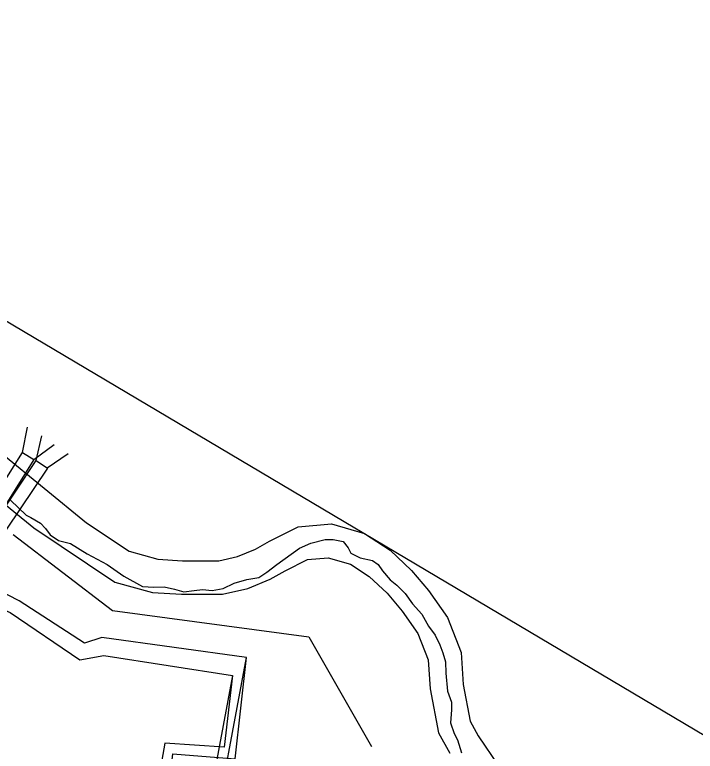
# Model space of a CAD drawing. Extents: x 2290615 to 2522933, y 819489 to 1012715.
# Drawn here: x 2404480 to 2409782, y 981782 to 987517 of the extents above; entities that cross this region are included whole.
import ezdxf

# ---------------------------------------------------------------- set-up
doc = ezdxf.new("R2010")
doc.units = 0
for name, color, linetype in [('Exist Boundary Political City Limit New', 7, 'Continuous'), ('Exist Boundary Political City Limit New Hole', 7, 'Continuous'), ('Exist Boundary Political City Limit Old', 7, 'Continuous'), ('Exist Boundary Political CountyLine', 7, 'Continuous'), ('Exist Hydrographic River Shore', 7, 'Continuous'), ('Exist Road Primary Interstate Structure Standard Bridge CELL', 7, 'Continuous'), ('Exist Road Primary Interstate Structure Standard Bridge Number Label', 7, 'Continuous'), ('Map Preparation Boundary City Limit Buffer Line', 7, 'Continuous'), ('Map Preparation Inset Cut Line', 7, 'Continuous')]:
    doc.layers.add(name, color=color, linetype=linetype)

msp = doc.modelspace()

# ---------------------------------------------------------------- linework, layer by layer
at = {"layer": 'Exist Boundary Political City Limit New'}
msp.add_lwpolyline([(2405738.9, 979130.3), (2405577.5, 979523.2), (2405729, 979555.5), (2406002.3, 980995.8), (2406029.4, 981198.7), (2405354.3, 981259.4), (2405384.7, 981578.2), (2405688.1, 981555.4), (2405710.8, 981760.4), (2406196.2, 981722.4), (2406285, 982511.4), (2405159.8, 982667.8), (2405023.8, 982624.2), (2404514.1, 982954), (2404077.1, 983177.1), (2404334.4, 983577.2), (2404254.3, 983637.9), (2404360.9, 983785.5)], dxfattribs=at)
at = {"layer": 'Exist Boundary Political City Limit New Hole'}
msp.add_lwpolyline([(2404006.9, 983048.5), (2404443.9, 982863.4), (2404987.2, 982492.7), (2405173.2, 982527), (2406176.4, 982370.5), (2406112.8, 981813.5), (2405650.1, 981843.8), (2405612.2, 981638.9), (2405316.4, 981638.9), (2405293.7, 981183.5), (2405953.5, 981100.1), (2405652.8, 979613.1), (2405452.1, 979583.8), (2405618.5, 979222), (2404757.2, 979275.8), (2404130.4, 979395.6), (2403621.9, 979556.3), (2403280.7, 979677.7), (2403523.9, 981450), (2403575.2, 981825.9), (2403701.4, 982367.7), (2403837, 982685.2), (2404006.9, 983048.5)], dxfattribs=at)
at = {"layer": 'Exist Boundary Political City Limit Old'}
for points in [[(2405738.9, 979130.3), (2405577.5, 979523.2), (2405729, 979555.5), (2406002.3, 980995.8), (2406285, 982511.4), (2405159.8, 982667.8), (2405023.8, 982624.2), (2404514.1, 982954), (2404077.1, 983177.1), (2404334.4, 983577.2), (2404254.3, 983637.9), (2404360.9, 983785.5)], [(2404006.9, 983048.5), (2404443.9, 982863.4), (2404987.2, 982492.7), (2405173.2, 982527), (2406176.4, 982370.5), (2405929.9, 981051.5), (2405652.8, 979613.1), (2405452.1, 979583.8), (2405618.5, 979222), (2404757.2, 979275.8), (2404130.4, 979395.6), (2403621.9, 979556.3), (2403280.7, 979677.7), (2403523.9, 981450), (2403575.2, 981825.9), (2403701.4, 982367.7), (2403837, 982685.2), (2404006.9, 983048.5)]]:
    msp.add_lwpolyline(points, dxfattribs=at)
at = {"layer": 'Exist Boundary Political CountyLine'}
for points in [[(2404448.3, 983735.9), (2404569.4, 983620.9), (2404604.3, 983601.4), (2404680.2, 983558.3), (2404719.2, 983517.2), (2404756.2, 983465.9), (2404821.8, 983422.7), (2404914.2, 983400.1), (2405043.5, 983320), (2405199.5, 983235.8), (2405330.8, 983145.5), (2405476.6, 983065.4), (2405562.8, 983059.2), (2405644.9, 983063.3), (2405724.9, 983044.9), (2405796.8, 983022.3), (2405878.8, 983032.5), (2405942.5, 983040.8), (2406018.4, 983032.5), (2406104.6, 983049), (2406188.8, 983090), (2406289.3, 983119.8), (2406381.7, 983134.2), (2406443.3, 983175.3), (2406521.3, 983234.8), (2406699.8, 983364.2), (2406786, 983403.2), (2406898.9, 983432), (2406960.5, 983432), (2407038.5, 983415.5), (2407077.5, 983366.3), (2407098, 983325.2)], [(2407098, 983325.2), (2407171.9, 983288.2), (2407266.3, 983267.7), (2407311.5, 983234.8), (2407346.3, 983185.5), (2407403.8, 983115.7), (2407457.2, 983074.6), (2407520.8, 983011), (2407578.3, 982930.9), (2407652.2, 982849.8), (2407703.5, 982755.3), (2407756.8, 982685.5), (2407791.7, 982611.5), (2407814.3, 982547.9), (2407836.9, 982478.1), (2407838.9, 982389.7), (2407851.2, 982249.1), (2407882, 982164.9), (2407882, 982103.3), (2407875.9, 982002.6), (2407902.6, 981920.5), (2407929.2, 981870.2), (2407960, 981769.5)]]:
    msp.add_lwpolyline(points, dxfattribs=at)
at = {"layer": 'Exist Hydrographic River Shore'}
for p, q in [((2404379.9, 984100.8), (2405039.3, 983560.5)), ((2404194.6, 983874.7), (2404628, 983522.5))]:
    msp.add_line(p, q, dxfattribs=at)
for points in [[(2405039.3, 983560.5), (2405370.5, 983338.9), (2405595.6, 983277), (2405786.4, 983264.7), (2406070, 983264.7), (2406216.3, 983297.2), (2406355.8, 983355.3), (2406464.5, 983416.5), (2406688.9, 983528.7), (2406947.2, 983552.2), (2407206.2, 983476.7), (2407404, 983348.1), (2407570.3, 983190.5), (2407703.3, 983032.5), (2407851.7, 982822.9), (2407958.2, 982551.6), (2407974.4, 982301.4), (2408029.2, 982014.9), (2408091.2, 981901.1), (2408247.8, 981669.4)], [(2404628, 983522.5), (2405260.9, 983099.1), (2405552.2, 983019), (2405778.1, 983004.4), (2406098.6, 983004.4), (2406295.2, 983048.1), (2406470.1, 983121), (2406586.6, 983186.6), (2406761.4, 983274), (2406921.7, 983288.6), (2407096.5, 983237.6), (2407242.2, 983142.9), (2407380.6, 983011.7), (2407497.2, 982873.2), (2407621, 982698.4), (2407701.1, 982494.3), (2407715.7, 982268.5), (2407781.2, 981926), (2407868.7, 981765.7)]]:
    msp.add_lwpolyline(points, dxfattribs=at)
at = {"layer": 'Exist Road Primary Interstate Structure Standard Bridge CELL'}
for p, q in [((2404540.6, 984108.4), (2404578.2, 984304.4)), ((2404648, 984045.1), (2404690.6, 984239.2)), ((2404627.6, 984053.5), (2404788.3, 984171.8)), ((2404733.5, 983987.8), (2404896.9, 984100.9))]:
    msp.add_line(p, q, dxfattribs=at)
for points in [[(2404233, 983621.9), (2404540.2, 984108.7), (2404629.2, 984052.5), (2404322, 983565.7)], [(2404328.5, 983569.5), (2404647.6, 984045.3), (2404735, 983986.7), (2404415.9, 983510.8)]]:
    msp.add_lwpolyline(points, close=True, dxfattribs=at)
at = {"layer": 'Exist Road Primary Interstate Structure Standard Bridge Number Label'}
msp.add_lwpolyline([(2404468.6, 983468.8), (2405243, 982877.8), (2406771.5, 982674), (2407260.6, 981818.1)], dxfattribs=at)
at = {"layer": 'Map Preparation Boundary City Limit Buffer Line'}
msp.add_lwpolyline([(2405738.9, 979130.3), (2405577.5, 979523.2), (2405729, 979555.5), (2406002.3, 980995.8), (2406029.4, 981198.7), (2405354.3, 981259.4), (2405384.7, 981578.2), (2405688.1, 981555.4), (2405710.8, 981760.4), (2406196.2, 981722.4), (2406285, 982511.4), (2405159.8, 982667.8), (2405023.8, 982624.2), (2404514.1, 982954), (2404077.1, 983177.1), (2404334.4, 983577.2), (2404254.3, 983637.9), (2404360.9, 983785.5)], dxfattribs=at)
at = {"layer": 'Map Preparation Inset Cut Line'}
msp.add_lwpolyline([(2369931.7, 996959.3), (2400125.8, 996959.3), (2403337.9, 985770.4), (2415972.3, 978275.4), (2416025.8, 958413.7), (2369771.1, 958413.7)], close=True, dxfattribs=at)

doc.saveas('drawing.dxf')
